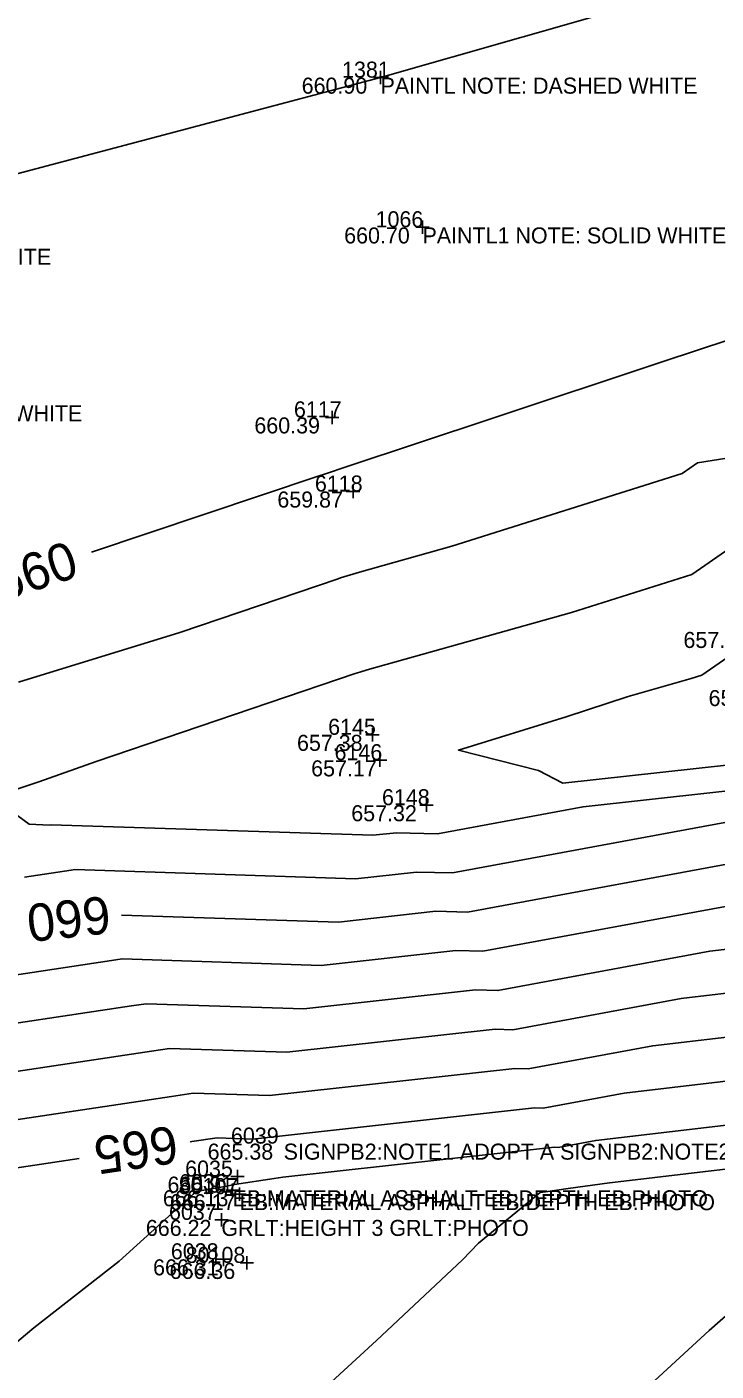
# Model space of a CAD drawing. Extents: x 2129350 to 2137777, y 657588 to 659885.
# Drawn here: x 2132196.2 to 2132247.8, y 658320.9 to 658421.5 of the extents above; entities that cross this region are included whole.
import ezdxf

# ---------------------------------------------------------------- set-up
doc = ezdxf.new("R2010")
doc.units = 0
for name, color, linetype in [('DT_X_Contour_Major', 7, 'Continuous'), ('DT_X_Contour_Minor', 7, 'Continuous'), ('PV_X_COP', 7, 'Continuous'), ('SV_X_Shot_Marker', 7, 'Continuous'), ('SV_X_Text_Comment', 7, 'Continuous'), ('SV_X_Text_Elevation', 7, 'Continuous'), ('SV_X_Text_Name', 7, 'Continuous')]:
    doc.layers.add(name, color=color, linetype=linetype)

msp = doc.modelspace()

# ---------------------------------------------------------------- linework, layer by layer
at = {"layer": 'DT_X_Contour_Major'}
for points in [[(2132294.2, 658417.74), (2132287.21, 658413.85), (2132274.83, 658406.99), (2132267.83, 658404.44), (2132267.79, 658404.42), (2132267.58, 658404.35), (2132263.78, 658403.09), (2132243.83, 658396.49), (2132231.01, 658392.22), (2132220.09, 658388.6), (2132218.63, 658388.11), (2132218, 658387.9), (2132201.04, 658382.21)], [(2132203.28, 658355.06), (2132219.52, 658354.53), (2132226.82, 658355.34), (2132229.19, 658355.28), (2132251.56, 658359.42), (2132254.67, 658359.79), (2132258.46, 658360.13), (2132258.65, 658360.15), (2132271.32, 658358.9), (2132279.38, 658359.95), (2132280.43, 658360.04), (2132297.49, 658361.39), (2132302.58, 658362.04)], [(2132307.71, 658348.59), (2132292.45, 658346.67), (2132284.7, 658346.06), (2132284.23, 658346.02), (2132266.25, 658343.66), (2132261.59, 658344.13), (2132260.67, 658344.02), (2132259.29, 658343.89), (2132240.91, 658341.73), (2132234.84, 658340.61), (2132234.2, 658340.62), (2132213.08, 658338.29), (2132210.44, 658338.38), (2132208.54, 658338.1), (2132208.42, 658338.08)], [(2132200.11, 658336.83), (2132184.83, 658334.54), (2132184.71, 658334.55), (2132183.78, 658334.39), (2132180.34, 658333.59), (2132180.22, 658333.47), (2132178.57, 658332.31), (2132173.9, 658328.65), (2132169.16, 658324.78), (2132161.54, 658318.18), (2132168.63, 658309.87), (2132171.38, 658306.2), (2132178.67, 658298.07), (2132182, 658294.46), (2132186.08, 658290.1), (2132193.46, 658282.35), (2132199.65, 658277.9)]]:
    msp.add_lwpolyline(points, dxfattribs=at)
at = {"layer": 'DT_X_Contour_Minor'}
for points in [[(2132346.55, 658419.71), (2132325.33, 658412.53), (2132320.92, 658410.43), (2132318.96, 658409.74), (2132304.27, 658404.54), (2132294.28, 658403.11), (2132290.87, 658402.38), (2132270.41, 658395.89), (2132270.13, 658395.8), (2132269.3, 658395.56), (2132266.46, 658394.89), (2132248.58, 658389.26), (2132246.39, 658388.91), (2132245.23, 658388.1), (2132228, 658382.67), (2132221.09, 658380.73), (2132219.67, 658380.29), (2132219.51, 658380.23), (2132207.65, 658376.22), (2132195.58, 658372.48)], [(2132351.05, 658410.88), (2132325.85, 658399.42), (2132323.45, 658399), (2132323.25, 658398.96), (2132320.3, 658398.36), (2132296.55, 658394.96), (2132285.21, 658392.54), (2132272.59, 658388.53), (2132272.42, 658388.48), (2132270.17, 658387.83), (2132262.47, 658386.01), (2132254.07, 658383.37), (2132248.8, 658382.51), (2132245.97, 658380.56), (2132236.96, 658377.71), (2132221.68, 658373.42), (2132221.11, 658373.24), (2132220.77, 658373.13), (2132201.38, 658366.56), (2132197.1, 658365.04), (2132194.07, 658364.03)], [(2132250.35, 658375.53), (2132246.72, 658373.01), (2132245.91, 658372.76), (2132241.21, 658371.43), (2132236.55, 658369.89), (2132228.5, 658367.41), (2132234.48, 658365.87), (2132236.3, 658364.93), (2132251.27, 658366.57)], [(2132196.02, 658357.9), (2132199.52, 658358.42), (2132199.8, 658358.47), (2132220.8, 658357.78), (2132225.35, 658358.28), (2132228.06, 658358.22), (2132253.7, 658362.96), (2132253.75, 658362.97), (2132258.02, 658363.36), (2132258.06, 658363.36), (2132272.34, 658361.94), (2132278.41, 658362.74), (2132279.57, 658362.84), (2132298.49, 658364.34), (2132304.34, 658365.08), (2132304.99, 658365.16), (2132324.28, 658366.7), (2132329.75, 658367.36), (2132331.41, 658367.49), (2132350.9, 658369.49)], [(2132193.72, 658363.8), (2132196.37, 658361.87), (2132197.89, 658361.79), (2132198.02, 658361.81), (2132198.03, 658361.81), (2132222.09, 658361.03), (2132223.87, 658361.22), (2132226.93, 658361.15), (2132237.83, 658363.17), (2132252.51, 658364.78)], [(2132192.29, 658350.11), (2132202.53, 658351.65), (2132203.34, 658351.77), (2132218.23, 658351.28), (2132228.3, 658352.4), (2132230.32, 658352.35), (2132249.43, 658355.88), (2132255.6, 658356.61), (2132258.9, 658356.91), (2132259.23, 658356.95), (2132270.31, 658355.85), (2132280.35, 658357.16), (2132281.28, 658357.24), (2132296.48, 658358.45), (2132305.9, 658359.64), (2132306.94, 658359.77), (2132322.89, 658361.04), (2132331.53, 658362.08), (2132332.93, 658362.2), (2132349.4, 658363.88)], [(2132348.64, 658361.08), (2132333.7, 658359.55), (2132332.43, 658359.45), (2132322.2, 658358.21), (2132307.91, 658357.07), (2132306.68, 658356.92), (2132295.47, 658355.5), (2132282.14, 658354.45), (2132281.32, 658354.38), (2132269.29, 658352.8), (2132259.82, 658353.74), (2132259.35, 658353.69), (2132256.52, 658353.43), (2132247.3, 658352.35), (2132231.45, 658349.41), (2132229.78, 658349.45), (2132216.94, 658348.04), (2132205.12, 658348.42), (2132204.03, 658348.26), (2132190.42, 658346.22)], [(2132347.89, 658358.27), (2132334.46, 658356.9), (2132333.32, 658356.81), (2132321.51, 658355.39), (2132308.89, 658354.38), (2132307.45, 658354.2), (2132294.47, 658352.56), (2132282.99, 658351.65), (2132282.29, 658351.59), (2132268.28, 658349.76), (2132260.41, 658350.54), (2132259.79, 658350.46), (2132257.44, 658350.25), (2132245.17, 658348.81), (2132232.58, 658346.48), (2132231.25, 658346.51), (2132215.66, 658344.79), (2132206.89, 658345.07), (2132205.53, 658344.87), (2132188.56, 658342.33)], [(2132347.14, 658355.47), (2132335.23, 658354.25), (2132334.21, 658354.17), (2132320.82, 658352.56), (2132309.86, 658351.68), (2132308.23, 658351.48), (2132293.46, 658349.62), (2132283.85, 658348.85), (2132283.26, 658348.8), (2132267.26, 658346.71), (2132261, 658347.33), (2132260.23, 658347.24), (2132258.36, 658347.07), (2132243.04, 658345.27), (2132233.71, 658343.54), (2132232.73, 658343.57), (2132214.37, 658341.54), (2132208.66, 658341.73), (2132207.04, 658341.48), (2132186.69, 658338.44)], [(2132361.49, 658349.04), (2132344.88, 658347.06), (2132337.52, 658346.31), (2132336.89, 658346.26), (2132318.74, 658344.07), (2132312.78, 658343.6), (2132310.57, 658343.32), (2132290.44, 658340.78), (2132286.41, 658340.46), (2132286.16, 658340.44), (2132264.22, 658337.57), (2132262.76, 658337.71), (2132261.55, 658337.57), (2132261.13, 658337.53), (2132240.45, 658335.1), (2132239.81, 658335.02), (2132236.7, 658334.58), (2132235.01, 658334.34), (2132234.62, 658334.28), (2132230, 658330.5), (2132228.8, 658329.25), (2132222.36, 658323.22), (2132217.77, 658319)], [(2132362.18, 658346.41), (2132344.13, 658344.26), (2132338.28, 658343.66), (2132337.78, 658343.62), (2132318.04, 658341.24), (2132313.76, 658340.9), (2132311.34, 658340.6), (2132289.43, 658337.84), (2132287.27, 658337.66), (2132287.13, 658337.65), (2132265.09, 658334.77), (2132263.33, 658334.49), (2132262.68, 658334.42), (2132261.65, 658334.29), (2132260.31, 658334.12), (2132260.02, 658334.08), (2132254.71, 658330.46), (2132253.22, 658329.19), (2132247.26, 658323.96), (2132241.93, 658319.05)], [(2132260.21, 658340.71), (2132238.78, 658338.19), (2132235.97, 658337.67), (2132235.68, 658337.68), (2132215.35, 658335.44), (2132214.71, 658335.35), (2132211.74, 658334.88), (2132211.01, 658334.75), (2132209.71, 658334.52), (2132209.02, 658334.4), (2132208.91, 658334.37), (2132208.65, 658334.16), (2132203.11, 658329.16), (2132196.73, 658324.15), (2132190.11, 658318.63)]]:
    msp.add_lwpolyline(points, dxfattribs=at)
at = {"layer": 'PV_X_COP'}
msp.add_lwpolyline([(2132174.31, 658404.93), (2132222.67, 658417.74), (2132270.69, 658431.48), (2132318.95, 658444.56), (2132367.41, 658457.86), (2132415.25, 658471.4), (2132463.1, 658484.3), (2132511.79, 658497.66), (2132560.13, 658510.6), (2132608.07, 658523.88), (2132655.96, 658537.1), (2132704.86, 658550.94), (2132752.71, 658564.13), (2132800.76, 658577.31), (2132849.39, 658590.61), (2132897.29, 658603.91), (2132945.59, 658617.44), (2132994.02, 658630.57), (2133042.01, 658643.54), (2133090.19, 658656.9), (2133138.56, 658670.06), (2133186.63, 658683.38), (2133234.84, 658696.93)], dxfattribs=at)
at = {"layer": 'SV_X_Shot_Marker'}
for p, q in [((2132222.67, 658418.24), (2132222.67, 658417.24)), ((2132222.17, 658417.74), (2132223.17, 658417.74)), ((2132222.67, 658417.74), (2132222.67, 658417.74)), ((2132225.81, 658407.04), (2132225.81, 658406.04)), ((2132225.31, 658406.54), (2132226.31, 658406.54)), ((2132225.81, 658406.54), (2132225.81, 658406.54)), ((2132219.04, 658392.81), (2132219.04, 658391.81)), ((2132218.54, 658392.31), (2132219.54, 658392.31)), ((2132219.04, 658392.31), (2132219.04, 658392.31)), ((2132220.11, 658386.76), (2132221.11, 658386.76)), ((2132220.61, 658387.26), (2132220.61, 658386.26)), ((2132220.61, 658386.76), (2132220.61, 658386.76)), ((2132221.57, 658368.55), (2132222.57, 658368.55)), ((2132222.07, 658369.05), (2132222.07, 658368.05)), ((2132222.07, 658368.55), (2132222.07, 658368.55)), ((2132222.13, 658366.65), (2132223.13, 658366.65)), ((2132222.63, 658367.15), (2132222.63, 658366.15)), ((2132222.63, 658366.65), (2132222.63, 658366.65)), ((2132226.11, 658363.78), (2132226.11, 658362.78)), ((2132225.61, 658363.28), (2132226.61, 658363.28)), ((2132226.11, 658363.28), (2132226.11, 658363.28)), ((2132211.47, 658335.48), (2132212.47, 658335.48)), ((2132211.97, 658335.98), (2132211.97, 658334.98)), ((2132211.97, 658335.48), (2132211.97, 658335.48)), ((2132211.09, 658334.46), (2132212.09, 658334.46)), ((2132211.59, 658334.96), (2132211.59, 658333.96)), ((2132211.59, 658334.46), (2132211.59, 658334.46)), ((2132212.12, 658334.67), (2132212.12, 658333.67)), ((2132211.62, 658334.17), (2132212.62, 658334.17)), ((2132212.12, 658334.17), (2132212.12, 658334.17)), ((2132210.26, 658332.24), (2132211.26, 658332.24)), ((2132210.76, 658332.74), (2132210.76, 658331.74)), ((2132210.76, 658332.24), (2132210.76, 658332.24)), ((2132210.41, 658329.29), (2132211.41, 658329.29)), ((2132210.91, 658329.79), (2132210.91, 658328.79)), ((2132210.91, 658329.29), (2132210.91, 658329.29)), ((2132212.66, 658329.52), (2132212.66, 658328.52)), ((2132212.16, 658329.02), (2132213.16, 658329.02)), ((2132212.66, 658329.02), (2132212.66, 658329.02))]:
    msp.add_line(p, q, dxfattribs=at)

# ---------------------------------------------------------------- texts
at = {"layer": 'DT_X_Contour_Major'}
for s, rotation, p in [('660', 18.2596, (2132194.31, 658378.5)), ('660', 186.4033, (2132202.29, 658356.51)), ('665', 188.5161, (2132207.26, 658339.32))]:
    msp.add_text(s, height=2.8, rotation=rotation, dxfattribs=at).set_placement(p)
at = {"layer": 'SV_X_Text_Comment'}
for s, p in [('PAINTL NOTE: DASHED WHITE', (2132222.67, 658416.54)), ('PAINTL1 NOTE: SOLID WHITE', (2132225.81, 658405.33)), ('PAINTL NOTE: DASHED WHITE', (2132174.31, 658403.73)), ('PAINTL1 NOTE: SOLID WHITE', (2132177.62, 658392.01)), ('SIGNPB2:NOTE1 ADOPT A SIGNPB2:NOTE2 SIGNPB2:NOTE3 SIGNPB2:PHOTO SIGNPB2:WID', (2132215.42, 658336.75)), ('EB:MATERIAL ASPHALT EB:DEPTH EB:PHOTO', (2132211.59, 658333.26)), ('EB:MATERIAL ASPHALT EB:DEPTH EB:PHOTO', (2132212.12, 658332.97)), ('GRLT:HEIGHT 3 GRLT:PHOTO', (2132210.76, 658331.04))]:
    msp.add_text(s, height=1.2, dxfattribs=at).set_placement(p)
at = {"layer": 'SV_X_Text_Elevation'}
for s, p in [('660.90', (2132216.77, 658416.54)), ('660.70', (2132219.95, 658405.33)), ('660.39', (2132213.23, 658391.11)), ('659.87', (2132214.95, 658385.56)), ('657.06', (2132245.34, 658375.05)), ('656.34', (2132247.22, 658370.7)), ('657.38', (2132216.42, 658367.35)), ('657.17', (2132217.48, 658365.44)), ('657.32', (2132220.48, 658362.08)), ('665.38', (2132209.73, 658336.75)), ('665.91', (2132206.73, 658334.28)), ('666.13', (2132206.38, 658333.26)), ('666.17', (2132206.91, 658332.97)), ('666.22', (2132205.11, 658331.04)), ('666.31', (2132205.65, 658328.09)), ('666.36', (2132206.89, 658327.82))]:
    msp.add_text(s, height=1.2, dxfattribs=at).set_placement(p)
at = {"layer": 'SV_X_Text_Name'}
for s, p in [('1381', (2132219.79, 658417.74)), ('1066', (2132222.3, 658406.54)), ('6117', (2132216.19, 658392.31)), ('6118', (2132217.76, 658386.76)), ('6145', (2132218.75, 658368.55)), ('6146', (2132219.23, 658366.65)), ('6148', (2132222.78, 658363.28)), ('6039', (2132211.48, 658337.95)), ('6035', (2132208.05, 658335.48)), ('80107', (2132207.56, 658334.17)), ('6036', (2132207.59, 658334.46)), ('6037', (2132206.84, 658332.24)), ('6038', (2132206.98, 658329.29)), ('80108', (2132208.09, 658329.02))]:
    msp.add_text(s, height=1.2, dxfattribs=at).set_placement(p)

doc.saveas('drawing.dxf')
